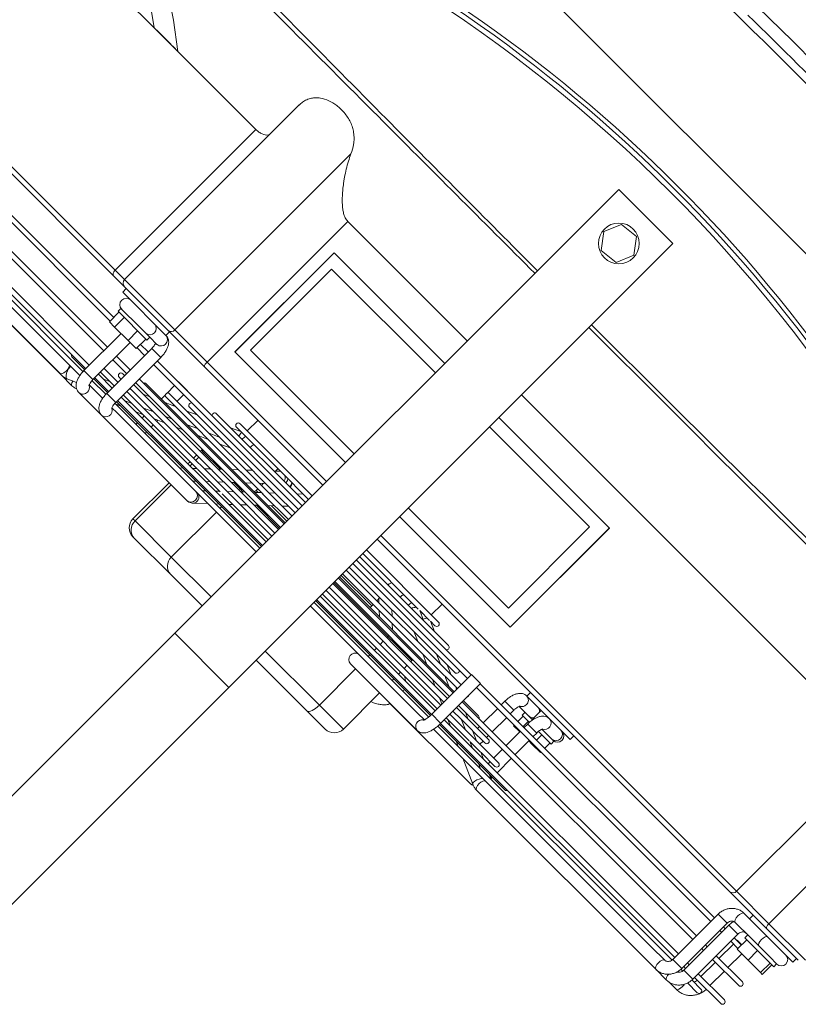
# Model space of a CAD drawing. Header units: millimetres. Extents: x -96593 to 66336, y -23969 to 7139.
# Tile 612 of 656: x 3496 to 3522, y 6714 to 6746. Entities that reach past the tile are written whole.
import ezdxf

# ---------------------------------------------------------------- set-up
doc = ezdxf.new("R2010")
doc.units = ezdxf.units.MM

# ---------------------------------------------------------------- blocks, each defined once
blk = doc.blocks.new('W_Gorny')
at = {"color": 7, "linetype": 'Continuous', "lineweight": 13}
for p, q in [((143.801, 230.641), (143.801, 244.007)), ((146.801, 230.641), (146.801, 244.007)), ((143.801, 230.641), (146.801, 230.641)), ((143.801, 230.641), (143.801, 206.024)), ((146.801, 230.641), (146.801, 206.024)), ((139.97, 229.124), (140.968, 229.124)), ((140.968, 229.124), (143.801, 229.124)), ((146.801, 229.124), (148.537, 229.124)), ((148.537, 229.124), (150.546, 229.124)), ((150.546, 229.124), (150.633, 229.124)), ((139.47, 228.624), (139.47, 226.614)), ((140.8, 228.624), (139.47, 228.624)), ((143.801, 228.624), (140.8, 228.624)), ((140.8, 228.624), (140.8, 226.614)), ((149.008, 228.624), (146.801, 228.624)), ((151.017, 228.624), (149.008, 228.624)), ((149.008, 228.624), (149.008, 226.124)), ((151.017, 226.624), (151.017, 228.624)), ((151.133, 228.624), (151.017, 228.624)), ((151.133, 226.624), (151.133, 228.624)), ((123.446, 226.614), (123.017, 226.614)), ((124.155, 226.624), (123.553, 226.624)), ((134.088, 226.624), (124.155, 226.624)), ((135.351, 226.124), (134.358, 226.567)), ((138.886, 226.624), (134.468, 226.624)), ((141.083, 226.614), (137.383, 226.614)), ((149.895, 226.521), (149.472, 226.124)), ((154.871, 226.624), (150.146, 226.624)), ((156.135, 226.624), (154.871, 226.624)), ((156.846, 226.567), (156.476, 226.402)), ((157.116, 226.624), (156.515, 226.624)), ((167.05, 226.624), (157.116, 226.624)), ((157.116, 226.624), (157.155, 226.608)), ((167.586, 226.614), (157.174, 226.614)), ((122.878, 226.124), (122.351, 226.124)), ((122.351, 225.924), (122.841, 225.924)), ((122.852, 225.874), (122.852, 223.374)), ((123.209, 225.874), (122.852, 225.874)), ((123.352, 225.874), (123.209, 225.874)), ((123.351, 225.924), (123.457, 225.924)), ((123.352, 223.374), (123.352, 225.874)), ((123.453, 225.874), (123.453, 223.374)), ((123.453, 225.874), (123.953, 225.874)), ((123.949, 225.924), (136.933, 225.924)), ((123.953, 223.374), (123.953, 225.874)), ((124.155, 226.124), (124.886, 226.124)), ((136.965, 226.124), (124.886, 226.124)), ((133.97, 225.924), (134.178, 225.831)), ((134.003, 225.874), (134.003, 225.832)), ((134.003, 225.874), (134.082, 225.874)), ((134.571, 225.924), (134.779, 225.832)), ((136.007, 225.832), (135.8, 225.924)), ((137.435, 225.924), (143.801, 225.924)), ((137.48, 226.114), (137.603, 226.114)), ((143.801, 226.124), (137.678, 226.124)), ((138.883, 225.832), (138.86, 225.924)), ((139.47, 225.924), (139.47, 225.832)), ((140.8, 225.924), (140.8, 225.832)), ((154.522, 226.124), (146.801, 226.124)), ((146.801, 225.924), (154.84, 225.924)), ((149.008, 225.924), (149.008, 225.832)), ((149.258, 225.924), (149.159, 225.832)), ((149.891, 225.832), (149.989, 225.924)), ((150.522, 225.924), (150.424, 225.832)), ((151.155, 225.832), (151.254, 225.924)), ((154.523, 226.124), (154.794, 226.124)), ((154.803, 225.924), (154.595, 225.832)), ((154.835, 225.874), (154.835, 223.374)), ((155.335, 225.874), (154.835, 225.874)), ((155.787, 226.124), (155.318, 226.124)), ((155.404, 225.924), (155.335, 225.893)), ((155.335, 223.374), (155.335, 225.874)), ((155.336, 225.924), (156.105, 225.924)), ((155.787, 226.124), (156.058, 226.124)), ((156.1, 225.874), (156.1, 223.814)), ((156.1, 225.874), (156.124, 225.874)), ((156.124, 225.874), (156.6, 225.874)), ((166.905, 226.124), (156.584, 226.124)), ((156.599, 225.909), (156.633, 225.924)), ((156.6, 223.814), (156.6, 225.874)), ((156.605, 225.924), (167.871, 225.924)), ((157.143, 226.132), (157.117, 226.124)), ((122.852, 225.774), (121.401, 225.774)), ((121.401, 225.574), (122.852, 225.574)), ((122.201, 225.574), (122.201, 224.774)), ((122.701, 224.774), (122.701, 225.574)), ((123.453, 225.774), (123.352, 225.774)), ((123.352, 225.574), (123.453, 225.574)), ((136.928, 225.774), (123.953, 225.774)), ((123.953, 225.574), (136.932, 225.574)), ((134.165, 225.832), (133.307, 225.832)), ((134.003, 225.574), (134.003, 224.774)), ((134.177, 225.832), (134.165, 225.832)), ((134.767, 225.832), (134.205, 225.832)), ((134.503, 225.459), (134.503, 225.574)), ((134.756, 225.574), (135.018, 225.457)), ((136.924, 225.832), (134.767, 225.832)), ((135.357, 225.574), (135.618, 225.458)), ((136.845, 225.459), (136.585, 225.574)), ((136.932, 225.764), (136.932, 223.564)), ((136.932, 225.764), (136.956, 225.764)), ((136.956, 225.764), (137.432, 225.764)), ((143.801, 225.832), (137.427, 225.832)), ((143.801, 225.774), (137.43, 225.774)), ((137.432, 223.564), (137.432, 225.764)), ((137.432, 225.574), (143.801, 225.574)), ((139.47, 225.574), (139.47, 225.459)), ((140.8, 225.574), (140.8, 225.459)), ((149.794, 225.832), (146.801, 225.832)), ((154.835, 225.774), (146.801, 225.774)), ((146.801, 225.574), (154.835, 225.574)), ((148.884, 225.574), (148.761, 225.459)), ((149.492, 225.459), (149.616, 225.574)), ((151.053, 225.832), (149.794, 225.832)), ((150.149, 225.574), (150.025, 225.459)), ((150.757, 225.459), (150.88, 225.574)), ((151.017, 225.459), (151.017, 225.574)), ((151.121, 225.832), (151.053, 225.832)), ((154.835, 225.832), (151.121, 225.832)), ((151.133, 225.459), (151.133, 225.574)), ((153.171, 225.574), (153.171, 225.459)), ((153.671, 225.459), (153.671, 225.574)), ((154.017, 225.574), (153.758, 225.459)), ((154.619, 225.574), (154.359, 225.459)), ((156.1, 225.832), (155.335, 225.832)), ((156.1, 225.774), (155.335, 225.774)), ((155.335, 225.574), (156.1, 225.574)), ((155.588, 225.459), (155.847, 225.574)), ((157.295, 225.832), (156.6, 225.832)), ((167.915, 225.774), (156.6, 225.774)), ((156.6, 225.574), (167.902, 225.574)), ((135.004, 225.459), (134.235, 225.459)), ((134.235, 225.259), (136.932, 225.259)), ((134.503, 224.774), (134.503, 225.259)), ((135.015, 225.459), (135.004, 225.459)), ((135.605, 225.459), (135.045, 225.459)), ((135.843, 225.085), (135.163, 225.085)), ((135.267, 225.259), (135.267, 225.085)), ((135.464, 225.259), (135.853, 225.085)), ((136.932, 225.459), (135.658, 225.459)), ((135.767, 225.085), (135.767, 225.124)), ((135.853, 225.085), (135.843, 225.085)), ((136.443, 225.085), (135.886, 225.085)), ((136.065, 225.259), (136.454, 225.085)), ((136.499, 225.085), (136.443, 225.085)), ((136.932, 225.085), (136.499, 225.085)), ((143.801, 225.459), (137.432, 225.459)), ((137.432, 225.259), (143.801, 225.259)), ((137.683, 225.085), (137.432, 225.197)), ((143.801, 225.085), (137.432, 225.085)), ((139.47, 225.259), (139.47, 225.085)), ((140.8, 225.259), (140.8, 225.085)), ((149.357, 225.459), (146.801, 225.459)), ((146.801, 225.259), (154.835, 225.259)), ((149.051, 225.085), (146.801, 225.085)), ((148.547, 225.259), (148.362, 225.085)), ((150.255, 225.085), (149.051, 225.085)), ((149.094, 225.085), (149.279, 225.259)), ((150.635, 225.459), (149.458, 225.459)), ((149.812, 225.259), (149.627, 225.085)), ((154.835, 225.085), (150.315, 225.085)), ((150.358, 225.085), (150.543, 225.259)), ((154.835, 225.459), (150.729, 225.459)), ((151.017, 225.085), (151.017, 225.259)), ((151.133, 225.085), (151.133, 225.259)), ((153.309, 225.259), (152.92, 225.085)), ((153.171, 225.259), (153.171, 225.197)), ((153.91, 225.259), (153.521, 225.085)), ((154.75, 225.085), (154.835, 225.124)), ((156.1, 225.459), (155.335, 225.459)), ((155.335, 225.259), (156.1, 225.259)), ((155.44, 225.085), (155.335, 225.085)), ((122.852, 224.774), (121.401, 224.774)), ((123.453, 224.774), (123.352, 224.774)), ((136.932, 224.774), (123.953, 224.774)), ((135.163, 224.885), (136.932, 224.885)), ((135.267, 224.885), (135.267, 224.774)), ((135.767, 224.774), (135.767, 224.885)), ((135.854, 225.085), (135.854, 225.085)), ((136.302, 224.885), (136.551, 224.774)), ((136.903, 224.885), (136.932, 224.873)), ((137.432, 224.885), (143.801, 224.885)), ((143.801, 224.774), (137.432, 224.774)), ((138.381, 224.774), (138.132, 224.885)), ((139.47, 224.885), (139.47, 224.824)), ((139.47, 224.824), (140.8, 224.824)), ((140.8, 224.885), (140.8, 224.824)), ((140.8, 224.824), (143.801, 224.824)), ((146.801, 224.885), (154.835, 224.885)), ((146.801, 224.824), (148.084, 224.824)), ((154.835, 224.774), (146.801, 224.774)), ((148.149, 224.885), (148.03, 224.774)), ((148.762, 224.774), (148.88, 224.885)), ((148.815, 224.824), (149.008, 224.824)), ((149.008, 224.885), (149.008, 224.824)), ((149.008, 224.824), (149.348, 224.824)), ((149.413, 224.885), (149.295, 224.774)), ((150.026, 224.774), (150.145, 224.885)), ((150.079, 224.824), (151.017, 224.824)), ((151.017, 224.824), (151.017, 224.885)), ((151.017, 224.824), (151.133, 224.824)), ((151.133, 224.824), (151.133, 224.885)), ((152.471, 224.885), (152.222, 224.774)), ((153.072, 224.885), (152.823, 224.774)), ((154.052, 224.774), (154.301, 224.885)), ((155.335, 224.885), (155.44, 224.885)), ((156.1, 224.774), (155.335, 224.774)), ((167.902, 224.774), (156.6, 224.774)), ((121.401, 224.574), (122.852, 224.574)), ((122.201, 224.574), (122.201, 223.814)), ((122.701, 223.774), (122.701, 224.574)), ((123.352, 224.574), (123.453, 224.574)), ((123.953, 224.574), (136.932, 224.574)), ((134.003, 224.574), (134.003, 223.774)), ((134.503, 223.774), (134.503, 224.574)), ((135.267, 224.574), (135.267, 223.774)), ((135.767, 223.774), (135.767, 224.574)), ((136.09, 224.512), (136.932, 224.512)), ((137.432, 224.574), (143.801, 224.574)), ((137.432, 224.512), (143.801, 224.512)), ((137.432, 224.382), (137.529, 224.339)), ((137.521, 224.339), (137.432, 224.339)), ((137.529, 224.339), (137.521, 224.339)), ((138.119, 224.339), (137.567, 224.339)), ((137.741, 224.512), (138.131, 224.339)), ((143.801, 224.339), (138.177, 224.339)), ((139.359, 224.339), (138.97, 224.512)), ((140.857, 224.512), (141.042, 224.339)), ((141.773, 224.339), (141.588, 224.512)), ((142.101, 224.424), (142.101, 224.339)), ((143.801, 224.424), (142.101, 224.424)), ((146.801, 224.574), (154.835, 224.574)), ((146.801, 224.512), (154.512, 224.512)), ((147.657, 224.424), (146.801, 224.424)), ((148.144, 224.339), (146.801, 224.339)), ((147.75, 224.512), (147.565, 224.339)), ((148.262, 224.339), (148.144, 224.339)), ((149.443, 224.339), (148.262, 224.339)), ((148.297, 224.339), (148.482, 224.512)), ((148.501, 224.424), (148.388, 224.424)), ((148.501, 224.339), (148.501, 224.424)), ((149.015, 224.512), (148.83, 224.339)), ((153.585, 224.339), (149.528, 224.339)), ((149.561, 224.339), (149.746, 224.512)), ((151.633, 224.512), (151.244, 224.339)), ((152.234, 224.512), (151.846, 224.339)), ((153.074, 224.339), (153.463, 224.512)), ((153.171, 224.382), (153.171, 224.339)), ((153.671, 224.289), (153.671, 224.512)), ((155.335, 224.574), (156.1, 224.574)), ((156.6, 224.574), (167.902, 224.574)), ((137.432, 224.139), (143.801, 224.139)), ((138.358, 223.966), (137.946, 223.966)), ((137.977, 224.139), (138.368, 223.965)), ((138.964, 223.966), (138.358, 223.966)), ((138.579, 224.139), (138.968, 223.966)), ((143.801, 223.966), (138.964, 223.966)), ((140.196, 223.966), (139.807, 224.139)), ((141.255, 224.139), (141.44, 223.966)), ((142.101, 224.031), (141.987, 224.139)), ((142.101, 224.139), (142.101, 223.966)), ((146.801, 224.139), (153.585, 224.139)), ((147.867, 223.966), (146.801, 223.966)), ((147.352, 224.139), (147.167, 223.966)), ((149.026, 223.966), (147.867, 223.966)), ((147.898, 223.966), (148.083, 224.139)), ((148.616, 224.139), (148.431, 223.966)), ((148.501, 224.031), (148.501, 224.139)), ((152.657, 223.966), (149.148, 223.966)), ((149.163, 223.966), (149.348, 224.139)), ((150.795, 224.139), (150.406, 223.966)), ((151.397, 224.139), (151.008, 223.966)), ((152.236, 223.966), (152.625, 224.139)), ((153.171, 224.139), (153.171, 223.774)), ((153.671, 223.774), (153.671, 224.189)), ((121.061, 223.814), (121.061, 223.284)), ((121.061, 223.814), (121.159, 223.814)), ((121.159, 223.814), (121.159, 223.284)), ((121.159, 223.814), (121.852, 223.814)), ((121.852, 223.814), (121.852, 223.284)), ((121.852, 223.814), (122.448, 223.814)), ((122.448, 223.814), (122.448, 223.284)), ((122.852, 223.774), (122.448, 223.774)), ((122.448, 223.574), (122.852, 223.574)), ((122.448, 223.564), (122.701, 223.564)), ((122.701, 223.564), (122.701, 223.574)), ((123.453, 223.774), (123.352, 223.774)), ((123.352, 223.574), (123.453, 223.574)), ((136.932, 223.774), (123.953, 223.774)), ((123.953, 223.574), (136.932, 223.574)), ((133.357, 223.814), (133.357, 223.774)), ((133.357, 223.814), (133.814, 223.814)), ((133.357, 223.574), (133.357, 223.284)), ((133.814, 223.814), (133.814, 223.774)), ((133.814, 223.814), (134.003, 223.814)), ((133.814, 223.574), (133.814, 223.284)), ((134.003, 223.574), (134.003, 223.374)), ((134.503, 223.814), (134.558, 223.814)), ((134.503, 223.374), (134.503, 223.574)), ((134.558, 223.814), (134.558, 223.774)), ((134.558, 223.814), (134.846, 223.814)), ((134.558, 223.574), (134.558, 223.284)), ((134.846, 223.814), (134.846, 223.774)), ((134.846, 223.574), (134.846, 223.284)), ((135.267, 223.574), (135.267, 223.374)), ((135.767, 223.374), (135.767, 223.574)), ((136.932, 223.564), (136.956, 223.564)), ((136.956, 223.564), (137.432, 223.564)), ((143.801, 223.774), (137.432, 223.774)), ((137.432, 223.574), (143.801, 223.574)), ((154.835, 223.774), (146.801, 223.774)), ((146.801, 223.574), (154.835, 223.574)), ((153.171, 223.574), (153.171, 223.564)), ((153.171, 223.564), (153.671, 223.564)), ((153.671, 223.564), (153.671, 223.574)), ((155.757, 223.774), (155.335, 223.774)), ((155.335, 223.574), (155.757, 223.574)), ((155.757, 223.814), (155.757, 223.284)), ((155.757, 223.814), (156.214, 223.814)), ((156.214, 223.814), (156.214, 223.284)), ((156.214, 223.814), (156.958, 223.814)), ((156.958, 223.814), (156.958, 223.284)), ((156.958, 223.814), (157.246, 223.814)), ((157.246, 223.814), (157.246, 223.284)), ((167.902, 223.774), (157.246, 223.774)), ((157.246, 223.574), (167.902, 223.574)), ((120.954, 223.284), (120.954, 223.124)), ((121.667, 223.284), (120.954, 223.284)), ((122.554, 223.284), (121.667, 223.284)), ((122.554, 223.124), (122.554, 223.284)), ((123.209, 223.374), (122.852, 223.374)), ((123.352, 223.374), (123.209, 223.374)), ((123.453, 223.374), (123.953, 223.374)), ((133.301, 223.284), (133.301, 223.124)), ((133.997, 223.284), (133.301, 223.284)), ((134.003, 223.374), (134.503, 223.374)), ((134.502, 223.284), (134.901, 223.284)), ((134.901, 223.124), (134.901, 223.284)), ((135.292, 223.374), (135.267, 223.374)), ((135.767, 223.374), (135.292, 223.374)), ((138.874, 223.392), (143.801, 223.392)), ((139.653, 223.392), (140.046, 223.217)), ((140.042, 223.219), (139.801, 223.219)), ((140.643, 223.219), (140.097, 223.219)), ((140.254, 223.392), (140.644, 223.219)), ((143.801, 223.219), (140.72, 223.219)), ((146.801, 223.392), (151.729, 223.392)), ((146.932, 223.219), (146.801, 223.219)), ((148.216, 223.219), (146.932, 223.219)), ((147.101, 223.219), (147.111, 223.228)), ((147.111, 223.228), (147.286, 223.392)), ((147.898, 223.374), (147.899, 223.392)), ((150.801, 223.219), (148.216, 223.219)), ((148.354, 223.211), (148.375, 223.228)), ((148.375, 223.228), (148.365, 223.219)), ((148.375, 223.228), (148.551, 223.392)), ((148.501, 223.219), (148.501, 223.346)), ((150.561, 223.219), (150.95, 223.392)), ((155.335, 223.374), (154.835, 223.374)), ((155.701, 223.284), (155.701, 223.124)), ((157.301, 223.284), (155.701, 223.284)), ((157.301, 223.124), (157.301, 223.284)), ((121.341, 223.124), (120.941, 223.124)), ((121.667, 223.124), (121.341, 223.124)), ((122.405, 223.124), (121.667, 223.124)), ((123.252, 223.124), (122.405, 223.124)), ((133.636, 223.124), (133.301, 223.124)), ((133.962, 223.124), (133.636, 223.124)), ((134.9, 223.124), (134.483, 223.124)), ((134.501, 222.624), (134.501, 223.124)), ((135.226, 223.124), (134.9, 223.124)), ((139.801, 223.019), (143.801, 223.019)), ((140.201, 223.019), (140.201, 222.424)), ((146.801, 223.019), (150.801, 223.019)), ((150.401, 222.424), (150.401, 223.019)), ((155.3, 223.124), (155.293, 223.124)), ((155.701, 223.124), (155.3, 223.124)), ((156.381, 223.124), (155.701, 223.124)), ((157.187, 223.124), (156.381, 223.124)), ((157.297, 223.124), (157.187, 223.124)), ((157.301, 223.124), (157.297, 223.124)), ((120.454, 222.424), (122.211, 222.424)), ((120.554, 222.624), (120.554, 222.424)), ((121.754, 222.624), (120.554, 222.624)), ((122.935, 222.624), (121.754, 222.624)), ((122.211, 222.424), (124.25, 222.424)), ((122.935, 222.624), (123.252, 222.624)), ((122.954, 222.424), (122.954, 222.624)), ((124.25, 222.424), (143.801, 222.424)), ((132.901, 222.624), (132.901, 222.424)), ((133.888, 222.624), (132.901, 222.624)), ((133.888, 222.624), (134.038, 222.624)), ((135.152, 222.624), (134.038, 222.624)), ((135.152, 222.624), (135.303, 222.624)), ((135.301, 222.424), (135.301, 222.624)), ((146.801, 222.424), (153.36, 222.424)), ((153.36, 222.424), (155.379, 222.424)), ((155.293, 222.624), (155.3, 222.624)), ((155.3, 222.624), (155.301, 222.624)), ((155.301, 222.624), (155.301, 222.424)), ((157.701, 222.624), (155.301, 222.624)), ((155.379, 222.424), (157.801, 222.424)), ((157.701, 222.424), (157.701, 222.624)), ((157.801, 222.424), (158.412, 222.424)), ((158.412, 222.424), (170.101, 222.424)), ((122.281, 222.224), (120.254, 222.224)), ((122.281, 213.337), (122.281, 222.224)), ((124.08, 222.224), (122.281, 222.224)), ((124.08, 222.224), (124.08, 214.424)), ((143.801, 222.224), (124.08, 222.224)), ((153.425, 222.224), (146.801, 222.224)), ((153.425, 214.424), (153.425, 222.224)), ((155.207, 222.224), (153.425, 222.224)), ((155.207, 222.224), (155.207, 212.464)), ((158.001, 222.224), (155.207, 222.224)), ((158.001, 212.543), (158.001, 222.224)), ((158.518, 222.224), (158.001, 222.224)), ((158.518, 222.224), (158.518, 214.424)), ((170.301, 222.224), (158.518, 222.224)), ((137.666, 221.174), (143.801, 221.174)), ((137.666, 215.674), (137.666, 221.174)), ((137.675, 215.674), (137.675, 221.174)), ((146.801, 221.174), (152.937, 221.174)), ((152.927, 215.674), (152.927, 221.174)), ((152.937, 221.174), (152.937, 215.674)), ((138.251, 216.193), (138.251, 220.693)), ((143.801, 220.693), (138.251, 220.693)), ((152.551, 220.693), (146.801, 220.693)), ((152.551, 216.193), (152.551, 220.693)), ((143.801, 216.193), (138.251, 216.193)), ((152.551, 216.193), (146.801, 216.193)), ((137.666, 215.674), (143.801, 215.674)), ((146.801, 215.674), (152.937, 215.674)), ((143.801, 214.424), (127.759, 214.424)), ((153.425, 214.424), (146.801, 214.424)), ((162.844, 214.424), (158.518, 214.424)), ((164.149, 214.424), (162.844, 214.424)), ((170.301, 214.424), (164.149, 214.424)), ((144.851, 208.125), (144.556, 207.435)), ((145.597, 208.214), (144.851, 208.125)), ((146.047, 207.614), (145.597, 208.214)), ((144.556, 207.435), (145.006, 206.834)), ((145.751, 206.924), (146.047, 207.614)), ((145.006, 206.834), (145.751, 206.924)), ((143.801, 206.024), (146.801, 206.024)), ((176.601, 202.624), (114.001, 202.624))]:
    blk.add_line(p, q, dxfattribs=at)
at = {"color": 7, "linetype": 'Continuous', "lineweight": 13, "flags": 128}
for points in [[(140.8, 228.624), (140.804, 228.722), (140.813, 228.816), (140.829, 228.902), (140.849, 228.978), (140.875, 229.04), (140.904, 229.086), (140.935, 229.115), (140.968, 229.124)], [(123.017, 226.614), (122.984, 226.595), (122.957, 226.541), (122.939, 226.46), (122.933, 226.364), (122.939, 226.269), (122.944, 226.239)], [(123.66, 226.402), (123.652, 226.47), (123.629, 226.551), (123.594, 226.605), (123.553, 226.624), (123.553, 226.624)], [(124.155, 226.624), (124.196, 226.605), (124.23, 226.551), (124.254, 226.47), (124.262, 226.374), (124.254, 226.279), (124.23, 226.198), (124.196, 226.143), (124.157, 226.124)], [(134.088, 226.624), (134.129, 226.605), (134.164, 226.551), (134.187, 226.47), (134.196, 226.374), (134.187, 226.279), (134.164, 226.198), (134.129, 226.143), (134.088, 226.124)], [(134.358, 226.567), (134.376, 226.553), (134.392, 226.502), (134.388, 226.427), (134.364, 226.338), (134.324, 226.249), (134.273, 226.174), (134.221, 226.124)], [(134.468, 226.624), (134.382, 226.605), (134.336, 226.578)], [(156.615, 226.464), (156.614, 226.47), (156.591, 226.551), (156.556, 226.605), (156.515, 226.624), (156.515, 226.624)], [(156.846, 226.567), (156.863, 226.57), (156.911, 226.553), (156.964, 226.502), (157.014, 226.427), (157.055, 226.338), (157.079, 226.249), (157.083, 226.174), (157.067, 226.124)], [(157.115, 226.541), (157.142, 226.595), (157.174, 226.614)], [(139.47, 224.824), (139.474, 224.785), (139.476, 224.774)], [(140.8, 224.824), (140.802, 224.785), (140.803, 224.774)], [(149.008, 224.824), (149.005, 224.785), (149.002, 224.774)], [(151.017, 224.824), (151.014, 224.785), (151.011, 224.774)], [(151.126, 224.774), (151.129, 224.785), (151.133, 224.824)], [(140.479, 223.219), (140.494, 223.279), (140.495, 223.285)], [(146.801, 223.253), (146.82, 223.237), (146.846, 223.219)], [(147.947, 223.219), (147.916, 223.279), (147.898, 223.374)], [(121.942, 223.124), (121.983, 223.105), (122.018, 223.051), (122.041, 222.97), (122.049, 222.874), (122.041, 222.779), (122.018, 222.698), (121.983, 222.643), (121.942, 222.624)], [(123.252, 223.124), (123.293, 223.105), (123.327, 223.051), (123.351, 222.97), (123.359, 222.874), (123.351, 222.779), (123.327, 222.698), (123.293, 222.643), (123.252, 222.624)], [(122.211, 222.424), (122.224, 222.421), (122.237, 222.409), (122.25, 222.391), (122.26, 222.366), (122.269, 222.335), (122.275, 222.301), (122.279, 222.263), (122.281, 222.224)], [(153.36, 222.424), (153.372, 222.421), (153.384, 222.409), (153.396, 222.391), (153.406, 222.366), (153.414, 222.335), (153.42, 222.301), (153.423, 222.263), (153.425, 222.224)], [(158.412, 222.424), (158.433, 222.421), (158.452, 222.409), (158.471, 222.391), (158.487, 222.366), (158.5, 222.335), (158.51, 222.301), (158.516, 222.263), (158.518, 222.224)], [(162.844, 214.424), (163.828, 213.674), (164.84, 212.999), (165.875, 212.401), (166.93, 211.882), (168.004, 211.444), (169.092, 211.088), (170.193, 210.814), (171.301, 210.624)], [(173.301, 210.624), (172.102, 210.81), (170.911, 211.081), (169.734, 211.436), (168.572, 211.874), (167.429, 212.393), (166.309, 212.992), (165.215, 213.67), (164.149, 214.424)]]:
    blk.add_lwpolyline(points, dxfattribs=at)
at = {"color": 7, "linetype": 'Continuous', "lineweight": 13}
blk.add_circle((145.301, 207.524), 0.8, dxfattribs=at)
for centre, radius, start, end in [((139.97, 228.624), 0.5, 90, 180), ((148.522, 228.638), 0.486, 358.348, 88.2476), ((150.531, 228.638), 0.486, 358.348, 88.2476), ((150.633, 228.624), 0.5, 0, 90), ((139.312, 226.494), 0.446, 141.735, 164.396), ((137.368, 226.362), 0.252, 303.6014, 86.5847), ((141.069, 226.363), 0.252, 288.4787, 86.8545), ((150.085, 226.362), 0.248, 140.2199, 253.5838), ((150.166, 226.374), 0.251, 94.6993, 265.3007), ((154.892, 226.372), 0.253, 94.1089, 241.7041), ((156.143, 226.39), 0.235, 92.028, 183.7471), ((156.161, 226.369), 0.252, 178.7136, 241.975), ((157.544, 226.368), 0.463, 158.0527, 211.7533), ((122.351, 226.024), 0.1, 90, 270), ((121.401, 225.674), 0.1, 90, 270), ((133.307, 225.732), 0.1, 90, 154.8807), ((157.295, 225.732), 0.1, 25.1193, 90), ((134.235, 225.359), 0.1, 90, 270), ((135.163, 224.985), 0.1, 90, 270), ((155.44, 224.985), 0.1, 270, 90), ((121.401, 224.674), 0.1, 90, 270), ((136.09, 224.612), 0.1, 202.1878, 270), ((141.901, 224.424), 0.2, 0, 26.0287), ((148.701, 224.424), 0.2, 153.9713, 180), ((153.585, 224.239), 0.1, 270, 90), ((154.512, 224.612), 0.1, 270, 337.8122), ((137.018, 224.239), 0.1, 149.8476, 210.1524), ((137.946, 223.866), 0.1, 90, 245.8404), ((152.657, 223.866), 0.1, 294.1596, 90), ((138.874, 223.492), 0.1, 124.8944, 270), ((151.729, 223.492), 0.1, 270, 55.1056), ((139.801, 223.119), 0.1, 90, 270), ((139.854, 223.568), 0.504, 316.1607, 336.2596), ((140.469, 223.561), 0.49, 315.66, 339.8159), ((140.589, 223.372), 0.515, 342.6771, 2.2333), ((141.065, 223.369), 0.491, 342.1973, 2.7134), ((147.91, 223.374), 0.25, 175.8755, 218.3426), ((147.951, 223.373), 0.267, 175.8847, 215.2359), ((148.263, 223.466), 0.29, 194.6054, 238.1068), ((149.365, 223.37), 0.498, 342.3579, 2.5525), ((149.801, 223.372), 0.515, 342.6772, 2.2335), ((150.225, 223.28), 0.288, 347.8396, 23.0619), ((150.801, 223.119), 0.1, 270, 90), ((120.941, 222.874), 0.25, 90, 270), ((133.348, 222.874), 0.25, 90, 270), ((133.436, 222.874), 0.251, 94.6993, 265.3007), ((134.059, 222.876), 0.253, 114.9048, 265.517), ((134.684, 222.903), 0.221, 91.1796, 145.8045), ((135.33, 222.88), 0.253, 119.6983, 181.2385), ((135.313, 222.861), 0.237, 176.7863, 267.4014), ((155.321, 222.874), 0.251, 96.518, 263.541), ((155.943, 222.874), 0.251, 94.6994, 265.3006), ((157.255, 222.874), 0.25, 270, 90), ((124.267, 222.238), 0.187, 95.057, 184.2914), ((134.684, 222.846), 0.221, 214.1971, 268.8196), ((155.394, 222.237), 0.188, 94.5109, 183.8928), ((157.801, 222.224), 0.2, 0, 90), ((145.301, 262.47), 57.8, 244.15669, 295.84331), ((145.301, 262.502), 58.2, 248.97043, 291.02957), ((145.301, 262.47), 58, 248.97043, 291.02957), ((145.301, 386.596), 189.5, 269.22898, 270.77102)]:
    blk.add_arc(centre, radius, start, end, dxfattribs=at)
for points, knots in [([(139.47, 227.093), (139.435, 227.081), (139.342, 227.049), (139.206, 226.972), (139.069, 226.876), (138.995, 226.802), (138.961, 226.768)], [0, 0, 0, 0, 0.181655, 0.480164, 0.765854, 1, 1, 1, 1]), ([(123.017, 226.614), (122.983, 226.613), (122.898, 226.61), (122.762, 226.577), (122.618, 226.512), (122.488, 226.419), (122.378, 226.302), (122.291, 226.165), (122.232, 226.012), (122.204, 225.876), (122.202, 225.793), (122.201, 225.764)], [0, 0, 0, 0, 0.077253, 0.199091, 0.320946, 0.442948, 0.565287, 0.688081, 0.811367, 0.935111, 1, 1, 1, 1]), ([(123.553, 226.624), (123.521, 226.623), (123.442, 226.62), (123.317, 226.586), (123.187, 226.52), (123.073, 226.428), (122.978, 226.313), (122.907, 226.179), (122.861, 226.031), (122.855, 225.927), (122.852, 225.874)], [0, 0, 0, 0, 0.0855141, 0.2142635, 0.3429291, 0.4719751, 0.6018345, 0.7327117, 0.864602, 1, 1, 1, 1]), ([(124.155, 226.624), (124.123, 226.623), (124.043, 226.62), (123.918, 226.586), (123.788, 226.52), (123.674, 226.428), (123.579, 226.313), (123.508, 226.179), (123.462, 226.031), (123.456, 225.927), (123.453, 225.874)], [0, 0, 0, 0, 0.085514, 0.214263, 0.342929, 0.471975, 0.601835, 0.732712, 0.864602, 1, 1, 1, 1]), ([(134.358, 226.567), (134.329, 226.578), (134.254, 226.608), (134.161, 226.623), (134.101, 226.624), (134.088, 226.624)], [0, 0, 0, 0, 0.3420236, 0.8649809, 1, 1, 1, 1]), ([(134.468, 226.624), (134.433, 226.622), (134.377, 226.618), (134.329, 226.593), (134.311, 226.584)], [0, 0, 0, 0, 0.6250924, 1, 1, 1, 1]), ([(137.383, 226.614), (137.351, 226.612), (137.287, 226.606), (137.203, 226.564), (137.134, 226.506), (137.076, 226.431), (137.025, 226.333), (136.983, 226.209), (136.952, 226.062), (136.935, 225.912), (136.933, 225.811), (136.932, 225.764)], [0, 0, 0, 0, 0.091252, 0.180263, 0.269244, 0.366322, 0.480951, 0.617608, 0.754599, 0.885388, 1, 1, 1, 1]), ([(150.146, 226.624), (150.111, 226.621), (150.044, 226.615), (149.959, 226.574), (149.915, 226.537), (149.895, 226.521)], [0, 0, 0, 0, 0.364541, 0.712981, 1, 1, 1, 1]), ([(155.335, 225.874), (155.335, 225.901), (155.334, 225.978), (155.319, 226.103), (155.286, 226.245), (155.236, 226.371), (155.171, 226.473), (155.094, 226.55), (155.006, 226.601), (154.929, 226.622), (154.883, 226.624), (154.871, 226.624)], [0, 0, 0, 0, 0.073045, 0.210809, 0.351522, 0.498881, 0.632573, 0.748462, 0.85598, 0.960138, 1, 1, 1, 1]), ([(156.6, 225.874), (156.599, 225.901), (156.598, 225.978), (156.583, 226.103), (156.55, 226.245), (156.5, 226.371), (156.436, 226.473), (156.359, 226.55), (156.271, 226.601), (156.193, 226.622), (156.147, 226.624), (156.135, 226.624)], [0, 0, 0, 0, 0.073045, 0.210809, 0.351522, 0.498881, 0.632573, 0.748462, 0.85598, 0.960137, 1, 1, 1, 1]), ([(156.515, 226.624), (156.483, 226.623), (156.407, 226.621), (156.334, 226.598), (156.291, 226.584)], [0, 0, 0, 0, 0.41905, 1, 1, 1, 1]), ([(157.116, 226.624), (157.084, 226.623), (157.004, 226.62), (156.914, 226.595), (156.858, 226.572), (156.846, 226.567)], [0, 0, 0, 0, 0.343702, 0.861185, 1, 1, 1, 1]), ([(122.701, 225.764), (122.702, 225.779), (122.704, 225.827), (122.715, 225.884), (122.735, 225.918), (122.739, 225.924)], [0, 0, 0, 0, 0.26008, 0.869474, 1, 1, 1, 1]), ([(123.352, 225.874), (123.352, 225.886), (123.354, 225.927), (123.372, 225.993), (123.414, 226.059), (123.457, 226.098), (123.484, 226.107), (123.492, 226.109)], [0, 0, 0, 0, 0.107845, 0.36208, 0.618474, 0.881138, 1, 1, 1, 1]), ([(123.953, 225.874), (123.953, 225.886), (123.955, 225.927), (123.973, 225.993), (124.015, 226.06), (124.069, 226.104), (124.117, 226.122), (124.145, 226.124), (124.155, 226.124)], [0, 0, 0, 0, 0.083591, 0.280649, 0.479379, 0.682969, 0.898515, 1, 1, 1, 1]), ([(134.005, 225.924), (134.004, 225.918), (134.003, 225.902), (134.003, 225.885), (134.003, 225.874)], [0, 0, 0, 0, 0.369825, 1, 1, 1, 1]), ([(137.432, 225.764), (137.432, 225.785), (137.433, 225.845), (137.441, 225.942), (137.457, 226.039), (137.477, 226.11), (137.492, 226.15), (137.504, 226.165), (137.5, 226.162), (137.5, 226.162)], [0, 0, 0, 0, 0.107705, 0.314187, 0.517093, 0.691358, 0.848755, 0.990468, 1, 1, 1, 1]), ([(137.603, 226.115), (137.608, 226.115), (137.622, 226.114), (137.643, 226.118), (137.662, 226.121), (137.674, 226.123), (137.681, 226.124), (137.685, 226.124), (137.685, 226.124), (137.683, 226.123), (137.682, 226.122)], [0, 0, 0, 0, 0.148616, 0.390785, 0.542393, 0.655788, 0.745687, 0.835969, 0.918436, 1, 1, 1, 1]), ([(153.161, 225.924), (153.163, 225.911), (153.167, 225.882), (153.168, 225.849), (153.168, 225.832)], [0, 0, 0, 0, 0.4677591, 1, 1, 1, 1]), ([(153.67, 225.832), (153.67, 225.837), (153.669, 225.868), (153.666, 225.899), (153.663, 225.924)], [0, 0, 0, 0, 0.151831, 1, 1, 1, 1]), ([(154.778, 226.158), (154.778, 226.158), (154.775, 226.161), (154.786, 226.147), (154.802, 226.109), (154.82, 226.045), (154.833, 225.964), (154.835, 225.904), (154.835, 225.874)], [0, 0, 0, 0, 0.02601, 0.19302, 0.368742, 0.571328, 0.791881, 1, 1, 1, 1]), ([(156.043, 226.158), (156.042, 226.158), (156.039, 226.161), (156.05, 226.147), (156.066, 226.109), (156.084, 226.045), (156.097, 225.964), (156.099, 225.904), (156.1, 225.874)], [0, 0, 0, 0, 0.02601, 0.19302, 0.368742, 0.571328, 0.791881, 1, 1, 1, 1]), ([(157.545, 226.115), (157.541, 226.115), (157.534, 226.115), (157.519, 226.119), (157.505, 226.122), (157.493, 226.124), (157.482, 226.125), (157.473, 226.124), (157.465, 226.123), (157.458, 226.12), (157.456, 226.117), (157.457, 226.114), (157.463, 226.115), (157.464, 226.115)], [0, 0, 0, 0, 0.162267, 0.285888, 0.372376, 0.436539, 0.490555, 0.544685, 0.596979, 0.673851, 0.788095, 0.960645, 1, 1, 1, 1]), ([(134.221, 225.83), (134.218, 225.831), (134.208, 225.832), (134.194, 225.832), (134.182, 225.832), (134.176, 225.832), (134.178, 225.832), (134.178, 225.832)], [0, 0, 0, 0, 0.108324, 0.325506, 0.639413, 0.959446, 1, 1, 1, 1]), ([(139.079, 225.574), (139.096, 225.56), (139.147, 225.515), (139.206, 225.481), (139.246, 225.459)], [0, 0, 0, 0, 0.32858, 1, 1, 1, 1]), ([(135.061, 225.457), (135.06, 225.457), (135.053, 225.458), (135.04, 225.459), (135.025, 225.459), (135.016, 225.459), (135.016, 225.458), (135.016, 225.458)], [0, 0, 0, 0, 0.045447, 0.213989, 0.471547, 0.740244, 1, 1, 1, 1]), ([(135.902, 225.084), (135.9, 225.084), (135.892, 225.085), (135.878, 225.085), (135.864, 225.085), (135.857, 225.085), (135.855, 225.085), (135.854, 225.085)], [0, 0, 0, 0, 0.070774, 0.285274, 0.613605, 0.956615, 1, 1, 1, 1]), ([(150.627, 225.457), (150.628, 225.457), (150.635, 225.458), (150.652, 225.459), (150.676, 225.459), (150.7, 225.459), (150.711, 225.458), (150.717, 225.458)], [0, 0, 0, 0, 0.045429, 0.213971, 0.471531, 0.740237, 1, 1, 1, 1]), ([(150.254, 225.085), (150.261, 225.085), (150.278, 225.085), (150.294, 225.085), (150.302, 225.085), (150.303, 225.085)], [0, 0, 0, 0, 0.404118, 0.933094, 1, 1, 1, 1]), ([(137.582, 224.338), (137.578, 224.338), (137.568, 224.339), (137.552, 224.339), (137.537, 224.338), (137.53, 224.339), (137.529, 224.339), (137.529, 224.339)], [0, 0, 0, 0, 0.101036, 0.297898, 0.596453, 0.906346, 1, 1, 1, 1]), ([(138.131, 224.339), (138.13, 224.339), (138.129, 224.339), (138.136, 224.338), (138.151, 224.339), (138.171, 224.339), (138.18, 224.339)], [0, 0, 0, 0, 0.050064, 0.313197, 0.673167, 1, 1, 1, 1]), ([(148.26, 224.338), (148.257, 224.338), (148.25, 224.339), (148.227, 224.338), (148.195, 224.338), (148.163, 224.339), (148.144, 224.339), (148.139, 224.338), (148.138, 224.337)], [0, 0, 0, 0, 0.128236, 0.324058, 0.591946, 0.862021, 0.985174, 1, 1, 1, 1]), ([(149.441, 224.339), (149.445, 224.339), (149.46, 224.339), (149.486, 224.338), (149.507, 224.339), (149.516, 224.339), (149.519, 224.339)], [0, 0, 0, 0, 0.145959, 0.509125, 0.886079, 1, 1, 1, 1]), ([(149.017, 223.964), (149.02, 223.965), (149.03, 223.966), (149.051, 223.966), (149.081, 223.965), (149.111, 223.965), (149.13, 223.966), (149.139, 223.966), (149.14, 223.964), (149.14, 223.964)], [0, 0, 0, 0, 0.070978, 0.197, 0.390625, 0.644342, 0.847275, 0.972714, 1, 1, 1, 1]), ([(122.852, 223.374), (122.851, 223.362), (122.85, 223.322), (122.831, 223.256), (122.79, 223.189), (122.736, 223.144), (122.688, 223.126), (122.659, 223.125), (122.65, 223.124)], [0, 0, 0, 0, 0.083591, 0.280649, 0.479378, 0.68297, 0.898514, 1, 1, 1, 1]), ([(123.252, 222.624), (123.283, 222.626), (123.363, 222.629), (123.488, 222.663), (123.618, 222.728), (123.732, 222.821), (123.827, 222.936), (123.898, 223.07), (123.944, 223.218), (123.95, 223.322), (123.953, 223.374)], [0, 0, 0, 0, 0.085514, 0.214264, 0.342929, 0.471975, 0.601835, 0.732712, 0.864603, 1, 1, 1, 1]), ([(123.453, 223.374), (123.453, 223.362), (123.451, 223.322), (123.433, 223.256), (123.391, 223.189), (123.337, 223.144), (123.289, 223.126), (123.261, 223.125), (123.252, 223.124)], [0, 0, 0, 0, 0.083591, 0.280649, 0.479378, 0.68297, 0.898516, 1, 1, 1, 1]), ([(123.313, 223.139), (123.321, 223.165), (123.347, 223.241), (123.35, 223.321), (123.352, 223.374)], [0, 0, 0, 0, 0.342735, 1, 1, 1, 1]), ([(134.003, 223.374), (134.003, 223.357), (134.002, 223.307), (133.993, 223.227), (133.974, 223.152), (133.956, 223.106), (133.943, 223.089), (133.946, 223.091), (133.947, 223.092)], [0, 0, 0, 0, 0.122391, 0.359202, 0.589706, 0.781015, 0.952242, 1, 1, 1, 1]), ([(134.038, 222.624), (134.073, 222.627), (134.14, 222.633), (134.23, 222.677), (134.306, 222.739), (134.371, 222.822), (134.426, 222.926), (134.468, 223.055), (134.494, 223.197), (134.503, 223.306), (134.503, 223.364), (134.503, 223.374)], [0, 0, 0, 0, 0.108579, 0.212362, 0.316738, 0.429403, 0.557145, 0.698981, 0.840637, 0.970983, 1, 1, 1, 1]), ([(135.267, 223.374), (135.267, 223.357), (135.266, 223.307), (135.257, 223.227), (135.238, 223.152), (135.22, 223.106), (135.208, 223.089), (135.21, 223.091), (135.211, 223.092)], [0, 0, 0, 0, 0.122391, 0.359202, 0.589706, 0.781015, 0.952242, 1, 1, 1, 1]), ([(135.303, 222.624), (135.337, 222.627), (135.404, 222.633), (135.495, 222.677), (135.57, 222.739), (135.635, 222.822), (135.69, 222.926), (135.732, 223.055), (135.759, 223.197), (135.767, 223.306), (135.767, 223.364), (135.767, 223.374)], [0, 0, 0, 0, 0.1085788, 0.2123619, 0.3167379, 0.4294035, 0.5571449, 0.6989808, 0.8406373, 0.9709833, 1, 1, 1, 1]), ([(142.172, 223.219), (142.183, 223.232), (142.209, 223.262), (142.225, 223.318), (142.232, 223.364), (142.229, 223.386), (142.228, 223.392)], [0, 0, 0, 0, 0.270756, 0.636793, 0.905016, 1, 1, 1, 1]), ([(154.835, 223.374), (154.836, 223.348), (154.837, 223.271), (154.852, 223.145), (154.885, 223.004), (154.935, 222.878), (154.999, 222.776), (155.076, 222.699), (155.164, 222.647), (155.242, 222.626), (155.288, 222.625), (155.3, 222.624)], [0, 0, 0, 0, 0.073044, 0.210809, 0.351522, 0.498881, 0.632573, 0.748461, 0.85598, 0.960138, 1, 1, 1, 1]), ([(155.377, 223.124), (155.374, 223.129), (155.366, 223.148), (155.351, 223.204), (155.338, 223.285), (155.336, 223.345), (155.335, 223.374)], [0, 0, 0, 0, 0.11037, 0.395873, 0.706699, 1, 1, 1, 1]), ([(155.207, 212.464), (155.127, 212.648), (155.029, 212.832), (154.859, 213.11), (154.799, 213.203), (154.702, 213.342), (154.669, 213.389), (154.6, 213.481), (154.565, 213.528), (154.458, 213.665), (154.383, 213.755), (154.264, 213.887), (154.223, 213.931), (154.138, 214.017), (154.095, 214.059), (154.005, 214.14), (153.958, 214.179), (153.862, 214.253), (153.812, 214.288), (153.708, 214.348), (153.655, 214.374), (153.541, 214.413), (153.483, 214.424), (153.425, 214.424)], [0, 0, 0, 0, 0.25, 0.25, 0.375, 0.375, 0.4375, 0.4375, 0.5, 0.5, 0.625, 0.625, 0.6875, 0.6875, 0.75, 0.75, 0.8125, 0.8125, 0.875, 0.875, 0.9375, 0.9375, 1, 1, 1, 1]), ([(158.518, 214.424), (158.465, 214.422), (158.361, 214.417), (158.182, 214.361), (158.059, 214.284), (158.008, 214.207), (158.001, 214.197)], [0, 0, 0, 0, 0.235012, 0.470097, 0.936112, 1, 1, 1, 1]), ([(162.844, 214.424), (163.084, 214.418), (163.315, 214.415), (163.75, 214.415), (163.956, 214.418), (164.149, 214.424)], [0, 0, 0, 0, 0.5, 0.5, 1, 1, 1, 1]), ([(155.207, 212.464), (155.264, 212.349), (155.355, 212.167), (155.541, 211.949), (155.712, 211.801), (155.9, 211.684), (156.099, 211.596), (156.316, 211.536), (156.533, 211.504), (156.743, 211.499), (157.003, 211.52), (157.313, 211.597), (157.573, 211.735), (157.745, 211.882), (157.859, 212.022), (157.943, 212.185), (157.995, 212.361), (157.996, 212.485), (157.997, 212.543)], [0, 0, 0, 0, 0.1027133, 0.1627555, 0.2227216, 0.2729688, 0.3231679, 0.3737308, 0.4242718, 0.4686869, 0.5131135, 0.6011173, 0.6972965, 0.7528253, 0.8083878, 0.8744658, 0.9405833, 1, 1, 1, 1]), ([(120.105, 210.649), (121.673, 210.651), (127.795, 210.66), (135.694, 210.686), (142.024, 210.682), (143.801, 210.681)], [0, 0, 0, 0, 0.198524, 0.775011, 1, 1, 1, 1]), ([(143.801, 210.541), (142.025, 210.535), (135.694, 210.516), (127.796, 210.464), (121.674, 210.453), (120.106, 210.451)], [0, 0, 0, 0, 0.224954, 0.801465, 1, 1, 1, 1]), ([(146.801, 210.679), (149.701, 210.678), (156, 210.675), (163.898, 210.659), (168.897, 210.651), (170.497, 210.649)], [0, 0, 0, 0, 0.367071, 0.797446, 1, 1, 1, 1]), ([(170.497, 210.451), (168.897, 210.453), (163.898, 210.461), (155.999, 210.513), (149.701, 210.532), (146.801, 210.541)], [0, 0, 0, 0, 0.202565, 0.632935, 1, 1, 1, 1]), ([(114.001, 200.505), (115.66, 200.24), (118.977, 199.709), (123.974, 199.082), (128.981, 198.579), (133.997, 198.212), (139.019, 197.978), (144.045, 197.878), (148.931, 197.91), (153.676, 198.063), (158.278, 198.323), (162.874, 198.695), (167.462, 199.182), (172.041, 199.773), (175.081, 200.261), (176.601, 200.505)], [0, 0, 0, 0, 0.080142, 0.160209, 0.240216, 0.320178, 0.400109, 0.480022, 0.559931, 0.633191, 0.70647, 0.77978, 0.853131, 0.926534, 1, 1, 1, 1])]:
    blk.add_open_spline(points, degree=3, knots=knots, dxfattribs=at)
blk.add_open_spline([(142.551, 197.616), (144.385, 197.589), (146.218, 197.589), (148.051, 197.616)], degree=3, dxfattribs=at)

msp = doc.modelspace()

# ---------------------------------------------------------------- block references
at = {"color": 0, "xscale": 0.8500000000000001, "yscale": 0.8500000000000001, "zscale": 0.8500000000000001, "rotation": 135.000000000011}
msp.add_blockref('W_Gorny', (3728.021, 6776.414), dxfattribs=at)

doc.saveas('drawing.dxf')
